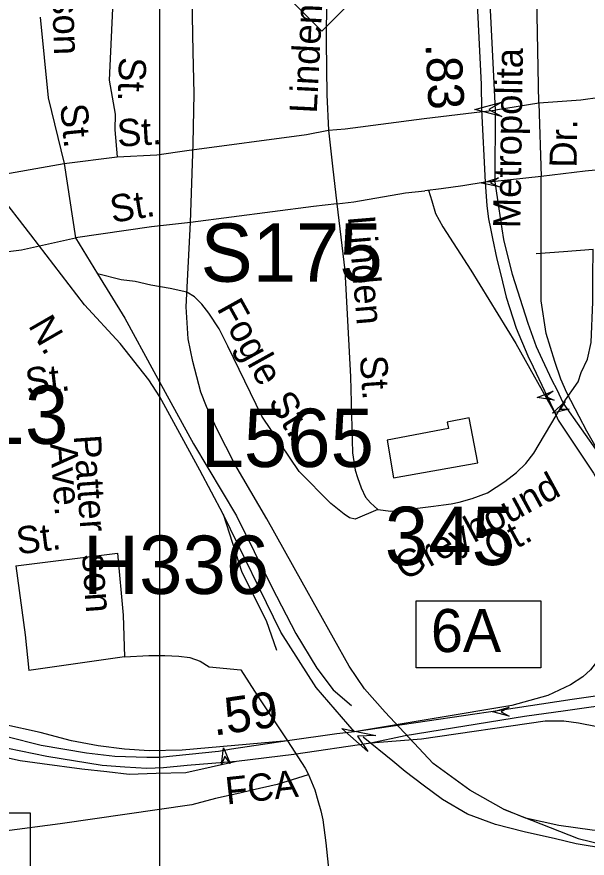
# Model space of a CAD drawing. Extents: x 1547597 to 1699558, y 810033 to 920809.
# Drawn here: x 1633226 to 1635215, y 854755 to 857689 of the extents above; entities that cross this region are included whole.
import ezdxf

# ---------------------------------------------------------------- set-up
doc = ezdxf.new("R2010")
doc.units = 0
for name, color, linetype in [('Exist Cultural Warehouse Building Footprint', 7, 'Continuous'), ('Exist Railroad Mainline', 7, 'Continuous'), ('Exist Railroad Siding', 7, 'Continuous'), ('Exist Road Non-System Type 51', 7, 'Continuous'), ('Exist Road Non-System Type 51 Label', 7, 'Continuous'), ('Exist Road Primary Interstate Divided Center Attributed', 7, 'Continuous'), ('Exist Road Primary Interstate Interchange CELL', 7, 'Continuous'), ('Exist Road Primary Interstate Label', 7, 'Continuous'), ('Exist Road Primary Interstate Mileage Hundredths English Label', 7, 'Continuous'), ('Exist Road Primary Interstate Ramp 1 Lane Attributed', 7, 'Continuous'), ('Exist Road Primary Interstate Structure Cantilever Sign Number Label', 7, 'Continuous'), ('Exist Road Primary Interstate Structure Ovrhead Sign Attributed CELL', 7, 'Continuous'), ('Exist Road Primary Interstate Structure Ovrhead Sign Number Label', 7, 'Continuous'), ('Exist Road Primary NC Shield CELL', 7, 'Continuous'), ('Exist Road Primary US Divided Attributed', 7, 'Continuous'), ('Exist Road Primary US Mileage Hundredths English Label', 7, 'Continuous'), ('Exist Road Primary US Ramp 1 Lane  Attributed', 7, 'Continuous'), ('Exist Road Primary US Structure Non-Sys NCDOT Attributed CELL', 7, 'Continuous'), ('Exist Road Primary US Structure Non-Sys NCDOT Number Label', 7, 'Continuous'), ('Exist Road Secondary Structure Standard Bridge Attributed CELL', 7, 'Continuous'), ('Exist Road Secondary Structure Standard Bridge Number Label', 7, 'Continuous'), ('Map Preparation Inset Cut Line', 7, 'Continuous')]:
    doc.layers.add(name, color=color, linetype=linetype)

msp = doc.modelspace()

# ---------------------------------------------------------------- linework, layer by layer
at = {"layer": 'Exist Cultural Warehouse Building Footprint'}
msp.add_lwpolyline([(1634539.9, 856080.9), (1634833.9, 856133.7), (1634803.8, 856290.2), (1634726.5, 856275.1), (1634730.9, 856252.8), (1634517.3, 856212.9)], close=True, dxfattribs=at)
at = {"layer": 'Exist Railroad Mainline'}
for points in [[(1633275, 856929.1), (1633158.3, 857077.8), (1633101.8, 857174.9), (1633062.5, 857248.2), (1633047.4, 857294.1), (1633036.8, 857358.3), (1633014.4, 857480.2), (1632997.4, 857562.4), (1632979.6, 857663.6), (1632953.6, 857794.6), (1632824.6, 858103.9), (1632718.8, 858301.2), (1632656.8, 858443.3), (1632612.2, 858518.1), (1632539.9, 858653.1), (1632422.4, 858851.8), (1632354.4, 859139.7), (1632331.1, 859185.2), (1632291.1, 859327.7), (1632259.4, 859438.7), (1632147.4, 859856)], [(1633839.2, 856486.9), (1633823, 856566.4), (1633816, 856677.9), (1633830.9, 856971.6), (1633840.2, 857246.4), (1633844.5, 857421.4), (1633841.3, 857566.5), (1633837.1, 857754.9), (1633833.1, 857894.1), (1633841.2, 858056), (1633836.2, 858225.7), (1633839.9, 858390.9), (1633865.6, 858585.5), (1633913.2, 858724.9), (1633959.1, 858816.7)], [(1633945.9, 855955), (1633863.8, 856107.5), (1633724.8, 856363.6), (1633685.6, 856423.4), (1633585.8, 856549.3), (1633461.7, 856684.6), (1633275, 856929.1)], [(1634677.3, 855085.1), (1634510.4, 855263.5), (1634438.4, 855345.1), (1634384.8, 855424.1), (1634220.4, 855717.5), (1634097.7, 855937.9), (1633985.7, 856128.9), (1633923.8, 856251.6), (1633887.8, 856330), (1633867, 856380.2), (1633839.2, 856486.9)], [(1634403, 855195.5), (1634380.3, 855222.2), (1634270.2, 855350.3), (1634147, 855543.3), (1633945.9, 855955)], [(1635640.2, 854766.6), (1635533.6, 854759), (1635412.4, 854767.8), (1635281.9, 854787.8), (1635176.2, 854805.2), (1635105, 854821.8), (1634994.8, 854846.6), (1634895.6, 854871.7), (1634798, 854908.4), (1634710.8, 854959.4), (1634643.3, 855009.5), (1634580.3, 855057.5), (1634536.6, 855092.7), (1634433.6, 855176.5)], [(1635814.8, 854813.2), (1635664, 854866.5), (1635518.7, 854870.5), (1635379.5, 854851.7), (1635232.5, 854852.1), (1635116.4, 854868.4), (1634999.8, 854894.6), (1634922.9, 854925.5), (1634805.5, 854991.6), (1634677.3, 855085.1)]]:
    msp.add_lwpolyline(points, dxfattribs=at)
at = {"layer": 'Exist Railroad Siding'}
for points in [[(1633945.9, 855955), (1634010.9, 855752.7), (1634095.2, 855583.8), (1634130.9, 855480.5)], [(1634922.9, 854925.5), (1635183.6, 854823.5), (1635412.4, 854767.8)]]:
    msp.add_lwpolyline(points, dxfattribs=at)
at = {"layer": 'Exist Road Non-System Type 51'}
for p, q in [((1635046.9, 857388.1), (1635038.7, 857768.7)), ((1635046.9, 857388.1), (1634895.7, 857362.9)), ((1635046.9, 857388.1), (1635054.7, 857132.2)), ((1633390.7, 857177), (1633430.5, 856918.5)), ((1635054.7, 857132.2), (1634894.1, 857114.5)), ((1634858.9, 857112), (1634781.2, 857099.4)), ((1634894.1, 857114.5), (1634858.9, 857112)), ((1634894.1, 857114.5), (1634894.1, 857114.5)), ((1633241.5, 856876.3), (1633430.5, 856918.5)), ((1633430.5, 856918.5), (1633506.8, 856792.1)), ((1633089.2, 856856.6), (1633241.5, 856876.3)), ((1635106.6, 856298.3), (1635131.3, 856341.4)), ((1633222.5, 855773.9), (1633576.6, 855818.8)), ((1633601.2, 855456.5), (1633267.1, 855409.6)), ((1634169.5, 855164.2), (1634169.5, 855164.2)), ((1634192.5, 855110.9), (1634192.5, 855110.9)), ((1634242.3, 855049.1), (1634264.6, 854992.6))]:
    msp.add_line(p, q, dxfattribs=at)
for points in [[(1634305.3, 857755.2), (1634305, 857601.1), (1634306.4, 857417.2), (1634312.5, 857293.2)], [(1633559.3, 857717.7), (1633547.7, 857468), (1633568.6, 857349.3), (1633567, 857294.9), (1633576.1, 857201)], [(1633307.4, 857687.9), (1633334.9, 857406.9), (1633390.7, 857177)], [(1635639.1, 857404.3), (1635473.3, 857412.7), (1635401.3, 857413.6), (1635365.4, 857410.1), (1635333.5, 857412.5), (1635297.4, 857409.1), (1635259.5, 857407.6), (1635193.3, 857398.6), (1635046.9, 857388.1)], [(1633819, 857222.8), (1634236.4, 857278.2), (1634312.5, 857293.2), (1634370.6, 857298.2), (1634646.9, 857334.4), (1634850.4, 857358.7)], [(1634850.4, 857358.7), (1634895.7, 857362.9)], [(1634312.5, 857293.2), (1634327.2, 857167.6), (1634341.5, 857036.9)], [(1633120.1, 857130.1), (1633390.7, 857177), (1633576.1, 857201), (1633713.9, 857207.2), (1633819, 857222.8)], [(1635948.3, 857143.4), (1635559.7, 857161.4), (1635493.7, 857164.4), (1635431.9, 857165.2), (1635373.8, 857164), (1635315.8, 857161), (1635207.7, 857150.4), (1635054.7, 857132.2)], [(1634781.2, 857099.4), (1634705.4, 857089.5), (1634649.2, 857082.5)], [(1634341.5, 857036.9), (1634400.9, 857044), (1634581.2, 857075.2), (1634649.2, 857082.5)], [(1634341.5, 857036.9), (1634260.7, 857027.9), (1633830.9, 856971.6), (1633695.7, 856956.9), (1633430.5, 856918.5)], [(1634341.5, 857036.9), (1634370, 856804.1), (1634389, 856433.4), (1634396.3, 856168.1), (1634405.5, 856107.9), (1634413.7, 856081.8), (1634426.5, 856046.6), (1634441.8, 856014), (1634459.7, 855994.1), (1634484.7, 855971.1)], [(1635236.3, 856877), (1635132, 856869.1), (1635037.5, 856862.5)], [(1635131.3, 856341.4), (1635183, 856415.9), (1635193.6, 856448.7), (1635215.7, 856494.4), (1635228.4, 856552.9), (1635234.7, 856695.2), (1635234.7, 856782.2), (1635236.3, 856877)], [(1633506.8, 856792.1), (1633602.3, 856637.4), (1633703.2, 856452.2), (1633841.9, 856200.2), (1633991.4, 855949), (1634115.6, 855699.9), (1634198.6, 855538.3), (1634271.7, 855417.7), (1634329.3, 855341.9), (1634393, 855287.3)], [(1634484.7, 855971.1), (1634406.3, 855936.6), (1634385.8, 855942), (1634367, 855954.5), (1634321.4, 855992.1), (1634210.5, 856103), (1634080.8, 856295.9), (1633962, 856540.1), (1633931.1, 856600.3), (1633895.3, 856655.7), (1633870.9, 856686.6), (1633844.8, 856712.7), (1633818.8, 856728.9), (1633760.3, 856742), (1633693.5, 856753.4), (1633638.2, 856766.4), (1633589.4, 856771.3), (1633506.8, 856792.1)], [(1634484.7, 855971.1), (1634503.8, 855967.9), (1634529.4, 855965.3), (1634566.5, 855968.7), (1634623.5, 855975.8), (1634679, 855982), (1634713.6, 855986.5), (1634741, 855990.1), (1634768.3, 855996), (1634813.4, 856009.1), (1634866.9, 856029.3), (1634927.4, 856068.5), (1634969, 856099.3), (1635001, 856131.4), (1635029.5, 856167.1), (1635106.6, 856298.3)], [(1633576.6, 855818.8), (1633596.6, 855602.4), (1633601.2, 855456.5)], [(1633222.5, 855773.9), (1633254.2, 855533.8), (1633267.1, 855409.6)], [(1633601.2, 855456.5), (1633686.4, 855462.1), (1633741.4, 855461.8), (1633790.4, 855459.2), (1633829.1, 855454.2), (1633864.9, 855442.1), (1633896.7, 855421.9), (1634006.8, 855411.8), (1634065.5, 855320.6), (1634169.5, 855164.2)], [(1634169.5, 855164.2), (1634231.3, 855068.9), (1634242.3, 855049.1)], [(1634242.1, 855045.6), (1634134.2, 855012.2), (1634046.9, 854991.7), (1634003.3, 854981.4), (1633918.5, 854963.4), (1633836.4, 854940.3), (1633376.7, 854874.3), (1632987.2, 854823.1)], [(1634264.6, 854992.6), (1634276, 854956.3), (1634285.7, 854920.3), (1634293.5, 854888.3), (1634303.5, 854808.5), (1634312.1, 854730), (1634328.7, 854582), (1634337.6, 854483.7)]]:
    msp.add_lwpolyline(points, dxfattribs=at)
at = {"layer": 'Exist Road Primary Interstate Divided Center Attributed'}
for points in [[(1635786.8, 855407.2), (1635692.4, 855391.5), (1635526.7, 855361.8), (1635348.6, 855335.1), (1635162.2, 855308.5), (1634910.5, 855269.5), (1634403, 855195.5)], [(1634459.9, 855156.5), (1634579.7, 855182.1), (1634996.9, 855249.6), (1635139.7, 855269.2), (1635327.6, 855295.9), (1635613.4, 855335.4), (1635684.9, 855345.9), (1635821.3, 855370.1)], [(1634169.5, 855164.2), (1633974.3, 855135), (1633929, 855126.9), (1633724.3, 855106.1), (1633678.9, 855106.1), (1633567.4, 855109.3), (1633468.7, 855120.7), (1633311, 855148.2), (1632950.1, 855237.9)], [(1632954.3, 855193.6), (1633194.6, 855138), (1633330.2, 855110.4), (1633523.9, 855079.4), (1633602.6, 855073.5), (1633679.4, 855068.2), (1633737.6, 855071.4), (1633819.8, 855078.9), (1633991.3, 855093.2)], [(1634403, 855195.5), (1634341.6, 855187.8), (1634169.5, 855164.2)], [(1633991.3, 855093.2), (1634191.4, 855117.2), (1634459.9, 855156.5)]]:
    msp.add_lwpolyline(points, dxfattribs=at)
at = {"layer": 'Exist Road Primary Interstate Interchange CELL'}
for points in [[(1634618.4, 855651.9), (1635053.4, 855651.9), (1635053.4, 855418.7), (1634618.4, 855418.7)], [(1632837.2, 854913.3), (1633272.2, 854913.3), (1633272.2, 854680.1), (1632837.2, 854680.1)]]:
    msp.add_lwpolyline(points, close=True, dxfattribs=at)
at = {"layer": 'Exist Road Primary Interstate Ramp 1 Lane Attributed'}
for points in [[(1634169.5, 855164.2), (1633802.9, 855131.2), (1633687.2, 855129.6), (1633601.8, 855134.4), (1633509.8, 855146.4), (1633416.4, 855163.7), (1633307.3, 855192.5), (1633052.3, 855248.5), (1632853.8, 855291.2), (1632796.7, 855301.4), (1632752.4, 855313.1), (1632721.5, 855333.9), (1632704.4, 855351.5), (1632685.2, 855389.4)], [(1632742.5, 854988.5), (1632752.9, 855032.2), (1632765.9, 855064.8), (1632785.4, 855090.8), (1632807.1, 855112.5), (1632830.9, 855129.8), (1632854.8, 855145), (1632878.6, 855149.3), (1632906.8, 855151.5), (1632945.8, 855155.2), (1633025.8, 855139.7), (1633140.6, 855116.2), (1633237.9, 855095.4), (1633314.2, 855085.3), (1633452.4, 855066.1), (1633539.9, 855057.5), (1633617.9, 855047.4), (1633711.8, 855050.7), (1633814.7, 855053.9), (1633991.3, 855093.2)]]:
    msp.add_lwpolyline(points, dxfattribs=at)
at = {"layer": 'Exist Road Primary Interstate Structure Ovrhead Sign Attributed CELL'}
for points in [[(1635099.7, 856352), (1635040.7, 856361.4), (1635096.5, 856382.8), (1635070.4, 856364.5)], [(1634943.4, 855249.9), (1634885.7, 855265.4), (1634943.4, 855280.8), (1634915.5, 855265.4)], [(1633939.4, 855080.4), (1633947.1, 855139.6), (1633970.1, 855084.5), (1633951.1, 855110)]]:
    msp.add_lwpolyline(points, close=True, dxfattribs=at)
at = {"layer": 'Exist Road Primary NC Shield CELL'}
msp.add_lwpolyline([(1633956.8, 857972), (1634289.8, 858305), (1634622.8, 857972), (1634289.8, 857639)], close=True, dxfattribs=at)
at = {"layer": 'Exist Road Primary US Divided Attributed'}
for points in [[(1634830.3, 857759.4), (1634835.1, 857663), (1634845.7, 857452.8), (1634846.9, 857365.6), (1634858.9, 857112)], [(1634894.1, 857114.5), (1634895.7, 857362.9), (1634890.7, 857457.8), (1634880.1, 857668), (1634875.5, 857758.6)], [(1634858.9, 857112), (1634864.8, 857029.2), (1634870.8, 856984.2), (1634877.6, 856950.5), (1634885.1, 856916), (1634899.3, 856844.1), (1634913.5, 856788.6), (1634932.3, 856710.7), (1634967.2, 856603.4), (1635008.2, 856506.1), (1635026.2, 856468.1), (1635106.7, 856298.5)], [(1635110.4, 856388), (1635092.6, 856421.1), (1635059.7, 856492.3), (1635038.7, 856538), (1635009.3, 856619.6), (1634954.8, 856790.1), (1634924, 856912.3), (1634918, 856949), (1634907.6, 857019.4), (1634894.1, 857113.9)], [(1635130.7, 856342.6), (1635110.4, 856388)], [(1635279.9, 856128.2), (1635259, 856161.1), (1635130.7, 856342.6)], [(1635106.7, 856298.5), (1635114, 856282.7), (1635236.5, 856097.1)]]:
    msp.add_lwpolyline(points, dxfattribs=at)
at = {"layer": 'Exist Road Primary US Ramp 1 Lane  Attributed'}
for points in [[(1635279.9, 856128.2), (1635214, 856244.3), (1635187, 856295.3), (1635143.6, 856377.7), (1635122.6, 856424.9), (1635102.4, 856487.1), (1635071.6, 856584.5), (1635054.7, 856698.6), (1635054.7, 857132.2)], [(1634662, 857084.2), (1634673.1, 857047.3), (1634686, 857003.1), (1634711.8, 856956.9), (1634809.5, 856805.6), (1634966.2, 856549.1), (1635106.7, 856298.5)], [(1635236.5, 856097.1), (1635285.2, 856011.3), (1635308.4, 855970.1), (1635316.7, 855946.8), (1635328.6, 855914.6), (1635333.1, 855871.2), (1635334.6, 855834.5), (1635330.9, 855778.3), (1635318.9, 855685), (1635309.9, 855608.6), (1635304.7, 855573.3), (1635296.4, 855540.4), (1635287.4, 855507.4), (1635272.8, 855477.5), (1635254.6, 855447.8), (1635226.7, 855411.7), (1635200.2, 855387.2), (1635156.8, 855359.8), (1635077.5, 855321.6), (1634952.1, 855287.4), (1634403, 855195.5)], [(1634459.9, 855156.5), (1634636.8, 855170.4), (1635069, 855233.3), (1635133.5, 855233.3), (1635184.7, 855226.9), (1635250.4, 855213.6), (1635309.1, 855190.1), (1635373.6, 855161.8), (1635471.8, 855104.7), (1635524.3, 855074.9), (1635555.7, 855061.5), (1635607.2, 855040.6), (1635656.5, 855038.3), (1635721.5, 855038.3), (1635779.8, 855045), (1635826.9, 855051.8), (1635876.3, 855058.5), (1635914.4, 855060.7), (1635961.5, 855058.5), (1635992.9, 855047.3), (1636022, 855036.1), (1636130.1, 854975.2)]]:
    msp.add_lwpolyline(points, dxfattribs=at)
at = {"layer": 'Exist Road Primary US Structure Non-Sys NCDOT Attributed CELL'}
for points in [[(1634917.6, 857340.9), (1634823.4, 857366.1), (1634917.6, 857391.3), (1634872.2, 857366.1)], [(1634907.6, 857096.2), (1634847.8, 857108.3), (1634905.6, 857127.7), (1634878.2, 857110.2)], [(1635152.2, 856320.3), (1635093.9, 856307.1), (1635137.8, 856347.6), (1635120.4, 856321)]]:
    msp.add_lwpolyline(points, close=True, dxfattribs=at)
at = {"layer": 'Exist Road Secondary Structure Standard Bridge Attributed CELL'}
msp.add_lwpolyline([(1634450.2, 855126.2), (1634358.8, 855206.9), (1634478.3, 855182.7), (1634413.4, 855179.7)], close=True, dxfattribs=at)
at = {"layer": 'Map Preparation Inset Cut Line'}
for points in [[(1633724, 874749.3), (1571208, 874749.3), (1571208, 831307.2), (1633724, 831307.2)], [(1694128.9, 831307.2), (1633724, 831307.2), (1633724, 874749.3), (1694128.9, 874749.3)]]:
    msp.add_lwpolyline(points, close=True, dxfattribs=at)

# ---------------------------------------------------------------- texts
at = {"layer": 'Exist Road Non-System Type 51 Label'}
for s, rotation, p in [('Patter- son', 271.7779, (1633336.3, 858175.6)), ('Linden', 87.0485, (1634271.5, 857350.5)), ('Metropolita', 89.1605, (1634981.8, 856951.1)), ('St.', 268.2782, (1633582.4, 857549.5)), ('St.', 275.5882, (1633376.6, 857382.5)), ('St.', 3.454, (1633578, 857235.7)), ('Dr.', 89.1605, (1635178.3, 857162.2)), ('St.', 9.3533, (1633558.9, 856970)), ('Linden', 274.7718, (1634380.1, 856992)), ('Fogle', 298.9922, (1633921.3, 856672.3)), ('N.', 299.986, (1633263.7, 856612.6)), ('St.', 274.0628, (1634421.7, 856505.4)), ('St.', 6.8149, (1633260.6, 856368.4)), ('St.', 301.6592, (1634100.1, 856346.6)), ('Patter -son', 274.0305, (1633424, 856228.2)), ('Ave.', 274.0305, (1633341.6, 856199.6)), ('Greyhound', 28.6073, (1634577.1, 855720.8)), ('Ct.', 28.6073, (1634887.9, 855788.7)), ('St.', 7.2159, (1633229.5, 855813.7))]:
    msp.add_text(s, height=95, rotation=rotation, dxfattribs=at).set_placement(p)
at = {"layer": 'Exist Road Primary Interstate Interchange CELL'}
msp.add_text('6A', height=150, dxfattribs=at).set_placement((1634669.9, 855473.5))
at = {"layer": 'Exist Road Primary Interstate Label'}
msp.add_text('FCA', height=95, rotation=6.2298, dxfattribs=at).set_placement((1633958, 854941.7))
at = {"layer": 'Exist Road Primary Interstate Mileage Hundredths English Label'}
msp.add_text('.59', height=125, rotation=8.3008, dxfattribs=at).set_placement((1633913.7, 855181.7))
at = {"layer": 'Exist Road Primary Interstate Structure Cantilever Sign Number Label'}
msp.add_text('L565', height=203.41, dxfattribs=at).set_placement((1633866.1, 856119))
at = {"layer": 'Exist Road Primary Interstate Structure Ovrhead Sign Number Label'}
msp.add_text('S175', height=203.41, dxfattribs=at).set_placement((1633866.6, 856765))
at = {"layer": 'Exist Road Primary US Mileage Hundredths English Label'}
msp.add_text('.83', height=125, rotation=272.8847, dxfattribs=at).set_placement((1634650.8, 857594.6))
at = {"layer": 'Exist Road Primary US Structure Non-Sys NCDOT Number Label'}
msp.add_text('H336', height=203.41, dxfattribs=at).set_placement((1633455.7, 855676.2))
at = {"layer": 'Exist Road Secondary Structure Standard Bridge Number Label'}
for s, p in [('313', (1632951.5, 856199.3)), ('345', (1634509.1, 855776.9))]:
    msp.add_text(s, height=203.41, dxfattribs=at).set_placement(p)

doc.saveas('drawing.dxf')
